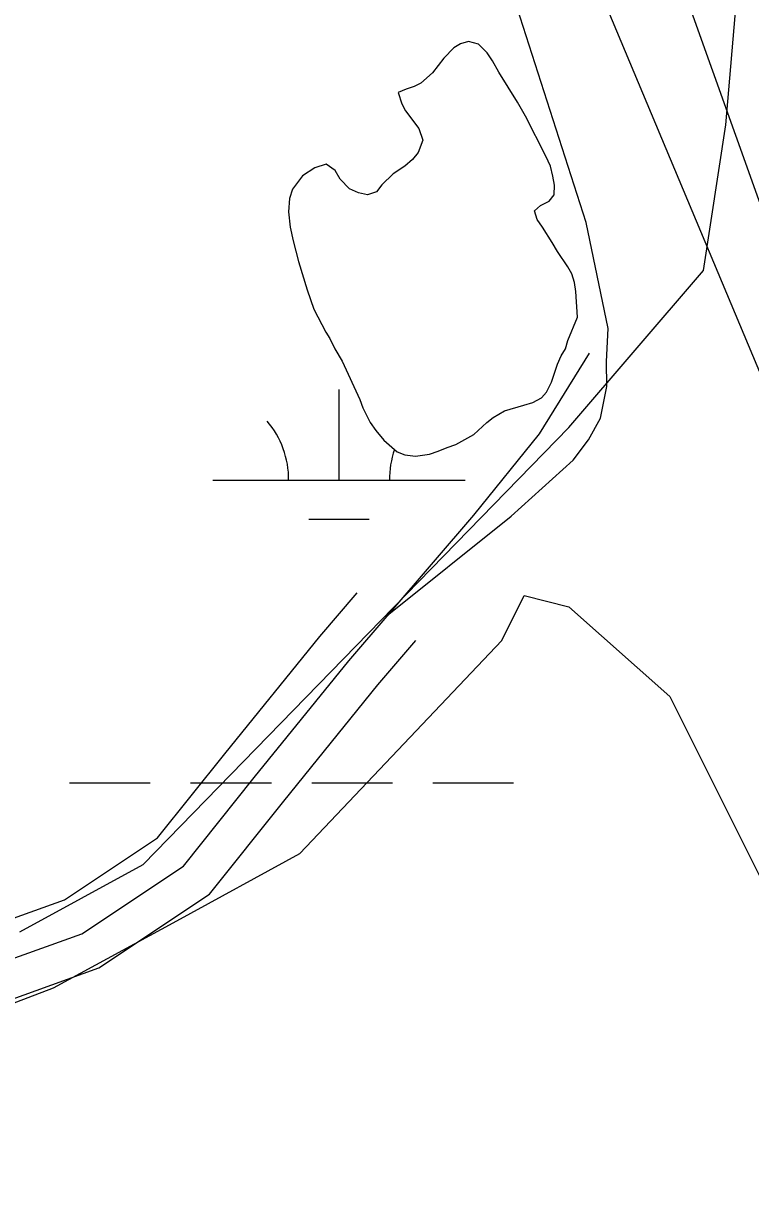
# Model space of a CAD drawing. Extents: x 3281947 to 3319794, y 715894 to 741249.
# Drawn here: x 3294620.6 to 3294909, y 730048.1 to 730512.4 of the extents above; entities that cross this region are included whole.
import ezdxf

# ---------------------------------------------------------------- set-up
doc = ezdxf.new("R2010")
doc.units = 0
for name, color, linetype in [('V-ROAD-CNTR', 7, 'Continuous'), ('V-SITE-VEGE', 7, 'Continuous'), ('V-TOPO-MINR', 7, 'Continuous'), ('V-TOPO-SHOR', 7, 'Continuous'), ('V-WETL-SWMP', 7, 'Continuous')]:
    doc.layers.add(name, color=color, linetype=linetype)

msp = doc.modelspace()

# ---------------------------------------------------------------- linework, layer by layer
at = {"layer": 'V-ROAD-CNTR'}
for points in [[(3294764.18, 730276.92), (3294814.05, 730316.9), (3294838.55, 730339.11), (3294844.74, 730347.21), (3294849.4, 730355.84), (3294851.89, 730368.39), (3294851.81, 730378.24), (3294852.44, 730391.32), (3294843.81, 730433.37), (3294814.06, 730526.08), (3294731.99, 730734.98)], [(3294425.49, 730063.26), (3294450.85, 730081.03), (3294497.34, 730098.66), (3294543.37, 730116.06), (3294590.94, 730132.23), (3294643.71, 730151.19), (3294684.07, 730178.07), (3294712.14, 730213.22), (3294749.66, 730259.55), (3294799.14, 730317.25), (3294825.22, 730349.59), (3294845.11, 730381.52)], [(3294423.06, 730079.88), (3294443.78, 730094.39), (3294492.03, 730112.69), (3294538.31, 730130.18), (3294585.99, 730146.39), (3294636.91, 730164.69), (3294673.81, 730189.26), (3294700.45, 730222.62), (3294738.13, 730269.16), (3294752.94, 730286.42)], [(3294468.11, 730071.54), (3294502.65, 730084.64), (3294548.44, 730101.94), (3294595.89, 730118.07), (3294650.5, 730137.69), (3294694.33, 730166.88), (3294723.83, 730203.82), (3294761.18, 730249.95), (3294776.26, 730267.53)]]:
    msp.add_lwpolyline(points, dxfattribs=at)
at = {"layer": 'V-SITE-VEGE'}
for points in [[(3294619.16, 730151.96), (3294668.04, 730178.64), (3294836.92, 730352.06), (3294890.24, 730414.31), (3294899.13, 730472.11), (3294903.64, 730524.74)], [(3294539.17, 730094.16), (3294632.49, 730129.73), (3294681.38, 730156.41), (3294730.26, 730183.08), (3294810.25, 730267.57), (3294819.14, 730285.36), (3294836.92, 730280.91), (3294876.91, 730245.34), (3294903.57, 730191.98)], [(3294903.57, 730191.98), (3294934.68, 730129.73), (3294983.57, 730031.9), (3295023.56, 729956.31), (3295081.33, 729867.38), (3295121.33, 729796.23), (3295121.33, 729751.77), (3295112.44, 729716.19), (3295068, 729693.96), (3295032.45, 729693.96), (3294983.57, 729716.19), (3294965.79, 729756.21), (3294943.57, 729787.34), (3294890.24, 729805.13), (3294841.36, 729782.89), (3294850.25, 729769.55), (3294859.13, 729742.87), (3294832.28, 729705.01)]]:
    msp.add_lwpolyline(points, dxfattribs=at)
msp.add_lwpolyline([(3294833.82, 730380.45), (3294835.54, 730383.32), (3294836.43, 730386.54), (3294840.25, 730395.85), (3294839.66, 730406.05), (3294839.18, 730409.62), (3294838.02, 730413.04), (3294836.52, 730415.77), (3294832.33, 730421.92), (3294830.32, 730425.51), (3294826.46, 730431.49), (3294824.28, 730434.57), (3294823.29, 730437.97), (3294825.69, 730440.17), (3294829.1, 730441.83), (3294831, 730444.36), (3294831.2, 730448.27), (3294830.55, 730451.84), (3294829.57, 730455.76), (3294827.74, 730459.69), (3294819.72, 730475.56), (3294816.55, 730481.2), (3294809.17, 730492.99), (3294806.67, 730497.6), (3294804.48, 730500.68), (3294801.12, 730504.11), (3294797.05, 730505.16), (3294793.98, 730504.34), (3294791.25, 730502.67), (3294787.31, 730498.62), (3294782.83, 730492.72), (3294778.21, 730488.68), (3294775.48, 730487.34), (3294772.41, 730486.35), (3294769.17, 730485.02), (3294770.66, 730480.42), (3294772.16, 730477.69), (3294777.37, 730470.68), (3294779.02, 730466.07), (3294777.11, 730461.16), (3294774.88, 730458.46), (3294771.79, 730455.77), (3294767.18, 730452.76), (3294762.72, 730448.38), (3294760.66, 730445.51), (3294757.08, 730444.35), (3294753.52, 730445.23), (3294749.96, 730446.79), (3294746.26, 730450.56), (3294744.25, 730453.98), (3294740.71, 730456.56), (3294736.1, 730455.07), (3294731.32, 730451.89), (3294727.36, 730446.66), (3294726.14, 730442.93), (3294725.75, 730437.66), (3294726.38, 730431.54), (3294727.52, 730426.09), (3294729.65, 730417.92), (3294733.12, 730406.67), (3294735.77, 730399), (3294740.45, 730389.95), (3294742.12, 730387.39), (3294744.12, 730383.29), (3294746.97, 730378.34), (3294753.97, 730363.15), (3294755.13, 730359.91), (3294758.14, 730354.11), (3294760.32, 730350.86), (3294763.51, 730347.09), (3294768.74, 730342.46), (3294771.79, 730341.24), (3294776.03, 730340.69), (3294781.64, 730341.49), (3294785.05, 730342.65), (3294788.63, 730344.15), (3294792.04, 730345.31), (3294799.22, 730349.32), (3294804.36, 730354.03), (3294806.92, 730356.05), (3294811.36, 730358.73), (3294819.03, 730360.87), (3294822.61, 730362.03), (3294826.02, 730363.86), (3294828.08, 730366.05), (3294829.99, 730370.11), (3294832.43, 730377.23)], close=True, dxfattribs=at)
at = {"layer": 'V-TOPO-MINR'}
msp.add_lwpolyline([(3294602.79, 731408.53), (3294738.45, 730962.52), (3294796.28, 730779.62), (3294856.74, 730597.62), (3294921.16, 730416.98), (3294988.22, 730237.26), (3295126.3, 729879.17), (3295290.14, 729586.16), (3295311.99, 729547.8), (3295334.22, 729509.66), (3295357.04, 729471.88), (3295380.25, 729434.32), (3295403.87, 729397.01), (3295427.63, 729359.8), (3295451.62, 729322.73), (3295475.76, 729285.75), (3295627.23, 729055.25), (3295637.86, 729035.84), (3295646.29, 729015.71), (3295651.44, 728994.5), (3295654.38, 728972.57), (3295650.33, 728962.98), (3295644.69, 728957.29), (3295639.23, 728957.38)], dxfattribs=at)
at = {"layer": 'V-TOPO-SHOR'}
msp.add_lwpolyline([(3294840.25, 730395.85), (3294839.66, 730406.05), (3294839.18, 730409.62), (3294838.02, 730413.04), (3294836.52, 730415.77), (3294832.33, 730421.92), (3294830.32, 730425.51), (3294826.46, 730431.49), (3294824.28, 730434.57), (3294823.29, 730437.97), (3294825.69, 730440.17), (3294829.1, 730441.83), (3294831, 730444.36), (3294831.2, 730448.27), (3294830.55, 730451.84), (3294829.57, 730455.76), (3294827.74, 730459.69), (3294819.72, 730475.56), (3294816.55, 730481.2), (3294809.17, 730492.99), (3294806.67, 730497.6), (3294804.48, 730500.68), (3294801.12, 730504.11), (3294797.05, 730505.16), (3294793.98, 730504.34), (3294791.25, 730502.67), (3294787.3, 730498.62), (3294782.83, 730492.72), (3294778.21, 730488.68), (3294775.48, 730487.34), (3294772.41, 730486.35), (3294769.17, 730485.02), (3294770.66, 730480.42), (3294772.16, 730477.69), (3294777.37, 730470.68), (3294779.02, 730466.07), (3294777.11, 730461.16), (3294774.88, 730458.46), (3294771.79, 730455.77), (3294767.18, 730452.76), (3294762.72, 730448.38), (3294760.66, 730445.51), (3294757.08, 730444.35), (3294753.52, 730445.23), (3294749.96, 730446.79), (3294746.26, 730450.56), (3294744.25, 730453.98), (3294740.71, 730456.56), (3294736.1, 730455.07), (3294731.32, 730451.89), (3294727.36, 730446.66), (3294726.14, 730442.93), (3294725.75, 730437.66), (3294726.38, 730431.54), (3294727.52, 730426.09), (3294729.65, 730417.92), (3294733.12, 730406.67), (3294735.77, 730399), (3294740.45, 730389.95), (3294742.12, 730387.39), (3294744.12, 730383.29), (3294746.97, 730378.34), (3294753.97, 730363.15), (3294755.13, 730359.91), (3294758.14, 730354.11), (3294760.32, 730350.86), (3294763.51, 730347.09), (3294768.74, 730342.46), (3294771.79, 730341.24), (3294776.03, 730340.69), (3294781.64, 730341.49), (3294785.05, 730342.65), (3294788.63, 730344.15), (3294792.04, 730345.31), (3294799.22, 730349.32), (3294804.36, 730354.03), (3294806.92, 730356.05), (3294811.36, 730358.73), (3294819.03, 730360.87), (3294822.61, 730362.03), (3294826.02, 730363.86), (3294828.08, 730366.05), (3294829.99, 730370.11), (3294832.43, 730377.23), (3294833.82, 730380.45), (3294835.54, 730383.32), (3294836.43, 730386.54), (3294840.25, 730395.85)], dxfattribs=at)
at = {"layer": 'V-WETL-SWMP'}
for p, q in [((3294745.75, 730331.13), (3294745.75, 730367.13)), ((3294695.75, 730331.13), (3294795.75, 730331.13)), ((3294733.75, 730315.7), (3294757.75, 730315.7)), ((3294638.91, 730211.06), (3294670.91, 730211.06)), ((3294686.91, 730211.06), (3294718.91, 730211.06)), ((3294734.91, 730211.06), (3294766.91, 730211.06)), ((3294782.91, 730211.06), (3294814.91, 730211.06))]:
    msp.add_line(p, q, dxfattribs=at)
msp.add_lwpolyline([(3297671.2, 727505.47), (3297540.93, 727555.62), (3297430.71, 727645.88), (3297340.52, 727726.1), (3297240.31, 727816.36), (3297110.04, 727886.56), (3296949.71, 727946.73), (3296789.38, 728026.96), (3296488.76, 728187.42), (3296268.31, 728277.68), (3296055.12, 728398.33), (3296025.05, 728504.79), (3295911.72, 728648.29), (3295786.82, 728828.81), (3295637.01, 728979.68), (3295516.76, 729059.91), (3295376.47, 729330.68), (3295316.35, 729491.14), (3295246.2, 729601.45), (3295139.65, 729832.29), (3294819.88, 730595.51), (3294614.9, 731005.45)], dxfattribs=at)
msp.add_lwpolyline([(3294840.25, 730395.85), (3294839.66, 730406.05), (3294839.18, 730409.62), (3294838.02, 730413.03), (3294836.52, 730415.77), (3294832.33, 730421.92), (3294830.32, 730425.51), (3294826.46, 730431.49), (3294824.28, 730434.57), (3294823.29, 730437.98), (3294825.69, 730440.16), (3294829.1, 730441.83), (3294831, 730444.36), (3294831.2, 730448.27), (3294830.56, 730451.84), (3294829.57, 730455.76), (3294827.74, 730459.69), (3294819.72, 730475.56), (3294816.54, 730481.2), (3294809.17, 730492.99), (3294806.67, 730497.6), (3294804.48, 730500.68), (3294801.12, 730504.11), (3294797.05, 730505.16), (3294793.98, 730504.34), (3294791.25, 730502.67), (3294787.3, 730498.62), (3294782.83, 730492.72), (3294778.21, 730488.68), (3294775.48, 730487.34), (3294772.41, 730486.35), (3294769.17, 730485.02), (3294770.66, 730480.42), (3294772.16, 730477.69), (3294777.37, 730470.68), (3294779.02, 730466.07), (3294777.11, 730461.16), (3294774.88, 730458.46), (3294771.79, 730455.77), (3294767.18, 730452.76), (3294762.72, 730448.38), (3294760.66, 730445.51), (3294757.08, 730444.35), (3294753.52, 730445.23), (3294749.96, 730446.79), (3294746.26, 730450.56), (3294744.25, 730453.98), (3294740.71, 730456.56), (3294736.1, 730455.07), (3294731.32, 730451.89), (3294727.36, 730446.66), (3294726.14, 730442.93), (3294725.75, 730437.66), (3294726.38, 730431.54), (3294727.52, 730426.09), (3294729.65, 730417.92), (3294733.12, 730406.67), (3294735.77, 730399), (3294740.45, 730389.95), (3294742.12, 730387.39), (3294744.12, 730383.29), (3294746.97, 730378.34), (3294753.97, 730363.15), (3294755.13, 730359.91), (3294758.14, 730354.11), (3294760.32, 730350.86), (3294763.51, 730347.09), (3294768.74, 730342.46), (3294771.79, 730341.24), (3294776.03, 730340.69), (3294781.64, 730341.49), (3294785.05, 730342.65), (3294788.63, 730344.15), (3294792.04, 730345.31), (3294799.22, 730349.32), (3294804.36, 730354.03), (3294806.92, 730356.05), (3294811.37, 730358.73), (3294819.03, 730360.87), (3294822.61, 730362.03), (3294826.02, 730363.86), (3294828.08, 730366.05), (3294829.99, 730370.11), (3294832.43, 730377.23), (3294833.82, 730380.45), (3294835.55, 730383.32), (3294836.43, 730386.54)], close=True, dxfattribs=at)
for centre, start, end in [((3294690.51, 730331.6), 359.2282, 40.7718), ((3294801, 730331.6), 160.5828, 180.7718)]:
    msp.add_arc(centre, 35.25, start, end, dxfattribs=at)

doc.saveas('drawing.dxf')
